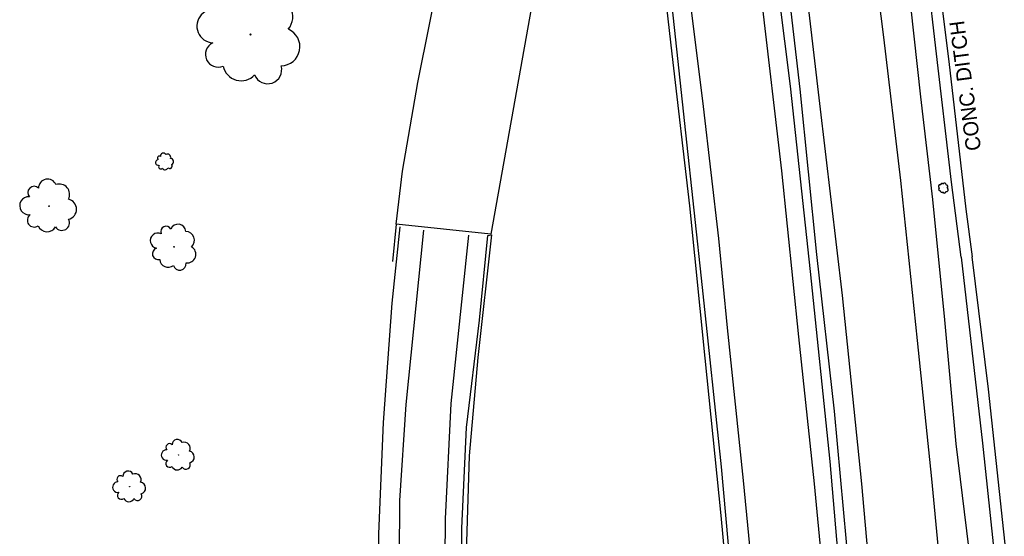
# Model space of a CAD drawing. Extents: x 1722896 to 1754269, y 648279 to 666297.
# Drawn here: x 1739849.1 to 1740178.3, y 649321.9 to 649494.8 of the extents above; entities that cross this region are included whole.
import ezdxf

# ---------------------------------------------------------------- set-up
doc = ezdxf.new("R2010")
doc.units = 0
for name, color, linetype in [('DESIGN - CENTERLINE - Proposed', 7, 'Continuous'), ('DESIGN - SCRATCH - User 1', 7, 'Continuous'), ('SURVEY - CENTERLINE - Preliminary Text', 7, 'Continuous'), ('SURVEY - CONTOURS - Intermediate with optional Text', 7, 'Continuous'), ('SURVEY - VEGETATION - Features with Text', 7, 'Continuous')]:
    doc.layers.add(name, color=color, linetype=linetype)

msp = doc.modelspace()

# ---------------------------------------------------------------- linework, layer by layer
at = {"layer": 'DESIGN - CENTERLINE - Proposed'}
for points in [[(1740128.05, 649773.9), (1740124.36, 649768.1), (1740106.87, 649738.06), (1740087.96, 649699.08), (1740069.56, 649658.57), (1740050.39, 649607.57), (1740037.48, 649565.88), (1740030.45, 649541.67), (1740020.21, 649499.12), (1740006.64, 649422.99), (1739974.92, 649426.36), (1739977.07, 649444.09), (1739982.23, 649473.79), (1739990.2, 649513.88), (1739999.42, 649550.07), (1740008.75, 649584.3), (1740022.03, 649623.31), (1740034.25, 649655.76), (1740051.14, 649696.53), (1740063.65, 649723.2), (1740080.42, 649756.76), (1740085.71, 649765.61)], [(1740118.99, 649758.89), (1740123.18, 649731.68), (1740130.97, 649670.81), (1740139.23, 649611.83), (1740147.06, 649584.55), (1740150.79, 649585.01), (1740153.09, 649574.21), (1740149.05, 649570.48), (1740153.9, 649528.01), (1740159.75, 649480.87), (1740165.41, 649431.38), (1740167.56, 649415.5)], [(1740163.87, 649415.31), (1740160.65, 649440.41), (1740155.36, 649485.24), (1740150.28, 649530.05), (1740145.14, 649571.89), (1740143.77, 649571.49), (1740142.4, 649584.11), (1740144.25, 649584.42), (1740138.08, 649604.69), (1740133.6, 649625.92), (1740129.82, 649659.33), (1740123.3, 649707.05), (1740117.19, 649746.5), (1740116.08, 649753.88)], [(1739974.92, 649426.36), (1739973.67, 649413.94)], [(1740163.87, 649415.31), (1740171.04, 649353.16), (1740176.17, 649304.69), (1740182.71, 649245.18), (1740188.78, 649187.28), (1740193.13, 649135.14), (1740196.66, 649082.99), (1740200.06, 649031.46), (1740203.04, 648981.95), (1740202.31, 648973.35), (1740203.16, 648963.73), (1740204.92, 648956.57), (1740207.34, 648912.13), (1740213.78, 648796.85)], [(1740217.8, 648794.37), (1740215.05, 648844.24), (1740212.65, 648886.82), (1740210.35, 648926.5), (1740208.24, 648960.26), (1740209.74, 648965.63), (1740207.87, 648980.61), (1740206.01, 648999.35), (1740203.56, 649042.06), (1740200.25, 649088.38), (1740193.94, 649175.8), (1740190.58, 649211.51), (1740184.64, 649268.33), (1740179.26, 649313.09), (1740173.04, 649371.19), (1740167.56, 649415.5)]]:
    msp.add_lwpolyline(points, dxfattribs=at)
at = {"layer": 'DESIGN - SCRATCH - User 1'}
for points in [[(1740083.93, 649690.2), (1740086.16, 649675.21), (1740090.66, 649628.06), (1740096.66, 649580.87), (1740103.27, 649529.39), (1740109.97, 649471.51), (1740115.5, 649416.24), (1740121.45, 649363.83), (1740126.43, 649309.17), (1740131.49, 649257.32), (1740135.18, 649209.63), (1740139.6, 649154.99), (1740143.16, 649095.78), (1740146.03, 649050.48), (1740149.28, 648999.12), (1740152.09, 648943.56), (1740153.87, 648891.75)], [(1740151.54, 648891.13), (1740149.82, 648929.3), (1740147.56, 648974.45), (1740145.03, 649016.61), (1740142.01, 649069.54), (1740139.09, 649114.81), (1740135.55, 649160.64), (1740130.22, 649233.74), (1740124.9, 649290.85), (1740120.12, 649346.95), (1740113.54, 649410.53), (1740106.83, 649472.57), (1740099.28, 649532.88), (1740093.9, 649575.73), (1740086.5, 649631.68), (1740078.55, 649666.55), (1740077.22, 649675.42)], [(1739996.95, 649292.81), (1739996.9, 649324.63), (1739998.5, 649358.38), (1740002.77, 649394.26), (1740005.62, 649422.63), (1740006.88, 649422.81), (1740002.27, 649381.74), (1739999.32, 649348.93), (1739998.05, 649305.58)]]:
    msp.add_lwpolyline(points, dxfattribs=at)
at = {"layer": 'SURVEY - CENTERLINE - Preliminary Text'}
for points in [[(1740195.11, 648902.69), (1740190.68, 648970.62), (1740187.61, 649022.98), (1740185.11, 649069.19), (1740181.6, 649121.74), (1740179.03, 649160.2), (1740175.89, 649196.78), (1740172.48, 649240.27), (1740169.18, 649279.42), (1740166.46, 649318.32), (1740162.19, 649352.86), (1740158.44, 649394.41), (1740154.37, 649434.62), (1740150.36, 649468.95), (1740144.84, 649519.89), (1740140.14, 649559.83), (1740132.52, 649608.36), (1740123.76, 649675.57), (1740119.59, 649714.51), (1740113.68, 649749.76)], [(1740104.57, 649733.34), (1740104.83, 649731.7), (1740111.75, 649685.74), (1740117.56, 649644.19), (1740123.22, 649604), (1740131.16, 649542.57), (1740137.88, 649488.92), (1740143.57, 649440.95), (1740149.21, 649387.51), (1740153.95, 649341.22), (1740158.45, 649294.2), (1740162.13, 649248.38), (1740165.89, 649202.22), (1740168.76, 649164), (1740171.65, 649117.63), (1740174.81, 649069.36), (1740177.67, 649025.82), (1740180.12, 648979.79), (1740182.45, 648942.47), (1740185.59, 648900.17)], [(1740161.7, 648893.82), (1740161.68, 648894.15), (1740158.34, 648951.27), (1740155.71, 649001.86), (1740152.08, 649056.22), (1740149.11, 649107.75), (1740144.91, 649170.74), (1740140.51, 649226.71), (1740135.15, 649289.24), (1740130.68, 649339.52), (1740124.2, 649402.49), (1740116.62, 649466.82), (1740111.35, 649511.61), (1740104.74, 649562.67), (1740098.15, 649612.97), (1740091.35, 649663.47), (1740088.39, 649681.6), (1740086.28, 649695.37)], [(1740074.46, 649669.34), (1740075.85, 649660.07), (1740082.49, 649614.92), (1740089.2, 649565.67), (1740097.24, 649500.41), (1740103.79, 649444.18), (1740109.47, 649388.69), (1740114.72, 649339.56), (1740120.07, 649283.44), (1740125.42, 649222.65), (1740128.86, 649173.06), (1740132.83, 649117.48), (1740136.24, 649065.37), (1740139.59, 649013.07), (1740142.42, 648957.02), (1740145.35, 648896.87), (1740145.66, 648889.57)], [(1740056.97, 649625.06), (1740061.44, 649592.66), (1740066.95, 649551.73), (1740072.16, 649509.74), (1740077.64, 649465.72), (1740082.71, 649421.59), (1740085.66, 649391.75), (1740090.94, 649340.59), (1740095.68, 649292.37), (1740100.38, 649234.9), (1740104.54, 649180.83), (1740108.48, 649128.21), (1740111.56, 649083.97), (1740115.63, 649024.03), (1740118.14, 648972.32), (1740120.9, 648931.01)], [(1740052.8, 649613.99), (1740057.32, 649580.99), (1740064.93, 649520.26), (1740071.75, 649456.93), (1740077.28, 649405.15), (1740083.66, 649345.22), (1740088.07, 649295.4), (1740092.14, 649252.56), (1740096.51, 649200.63), (1740101.44, 649132.66), (1740105.36, 649075.24), (1740108.15, 649025.47), (1740110.39, 648986.77), (1740112.32, 648945.67)], [(1740051.44, 649610.37), (1740057.04, 649565.65), (1740061.43, 649533.28), (1740067.1, 649483.35), (1740073.06, 649432.54), (1740078.16, 649381.52), (1740083.55, 649328.89), (1740087.03, 649290.24), (1740090.5, 649251.87), (1740094.29, 649207.81), (1740097.62, 649161.34), (1740101.31, 649109.11), (1740104.66, 649053.26), (1740106.41, 649027.28), (1740108.32, 648999.24), (1740110.42, 648952.02), (1740112.03, 648918.9)], [(1739969.25, 649288.22), (1739969.16, 649322.77), (1739970.68, 649360.02), (1739973.64, 649399.96), (1739976.3, 649425.49)], [(1740076.32, 648930.9), (1740065.11, 648949.77), (1740046.86, 648986.01), (1740033.45, 649014.25), (1740022.83, 649041.92), (1740013.39, 649068.77), (1740004.33, 649098.09), (1739996.09, 649129.61), (1739988.59, 649165.05), (1739983.37, 649194.08), (1739978.8, 649228.11), (1739976.3, 649266.03), (1739975.9, 649295.73), (1739976.19, 649333.91), (1739978.3, 649366), (1739984.15, 649424.43)], [(1739999.1, 649422.68), (1739993.19, 649366.36), (1739991.29, 649327.83), (1739991.02, 649288.23), (1739992.68, 649248.23), (1739996.75, 649204.46), (1740003.62, 649166.71), (1740010.48, 649133.41), (1740019.09, 649101.59), (1740030.42, 649065.69), (1740040.21, 649039.29), (1740047.34, 649021.04), (1740060.01, 648992.64), (1740073.95, 648964.98), (1740094.15, 648930.44)]]:
    msp.add_lwpolyline(points, dxfattribs=at)
at = {"layer": 'SURVEY - VEGETATION - Features with Text'}
for centre, radius in [((1739926.26, 649489.84), 0.197), ((1739897.58, 649447.34), 0.0337), ((1740157.98, 649438.52), 0.0198), ((1739858.88, 649432.41), 0.106), ((1739900.7, 649418.81), 0.09), ((1739902.11, 649349.11), 0.0613), ((1739885.8, 649338.52), 0.0614)]:
    msp.add_circle(centre, radius, dxfattribs=at)
for centre, radius, start, end in [((1739933.96, 649495.74), 6.42, 320.1056, 97.6298), ((1739913.93, 649492.66), 5.62, 73.1897, 266.6094), ((1739936.38, 649485.76), 6.38, 271.0014, 66.8399), ((1739915.46, 649483.2), 4.28, 115.8084, 293.1275), ((1739923.09, 649480.43), 6.06, 191.0954, 317.9411), ((1739931.98, 649478.07), 4.7, 201.2543, 16.2546), ((1739897.11, 649449.21), 0.966, 32.0357, 188.8246), ((1739895.44, 649447.03), 0.964, 94.1725, 287.5922), ((1739895.77, 649448.52), 0.663, 54.1518, 232.8975), ((1739898.45, 649448.75), 1.1, 341.0884, 118.6126), ((1739899.45, 649447.31), 1.09, 291.9842, 87.8227), ((1739896.26, 649445.61), 0.734, 136.7912, 314.1103), ((1739897.65, 649445.63), 1.04, 212.0782, 338.9239), ((1739899.22, 649445.8), 0.806, 222.2371, 37.2374), ((1739858.36, 649438.44), 3.03, 22.727, 179.516), ((1740158.33, 649439.6), 0.568, 359.8616, 156.6505), ((1739853.85, 649437), 2.08, 44.8432, 223.5888), ((1739862.29, 649436.36), 3.45, 331.7798, 109.304), ((1740156.81, 649439.04), 0.567, 61.9984, 255.4181), ((1740156.78, 649438.07), 0.431, 104.6171, 281.9362), ((1740157.48, 649437.65), 0.611, 179.9041, 306.7498), ((1740157.44, 649439.68), 0.39, 21.9777, 200.7234), ((1740158.31, 649437.24), 0.474, 190.063, 5.0633), ((1740158.9, 649437.92), 0.643, 259.8101, 55.6486), ((1740158.85, 649438.95), 0.647, 308.9143, 86.4385), ((1739852.08, 649432.56), 3.02, 84.8639, 278.2836), ((1739864.65, 649431.37), 3.43, 282.6756, 78.5141), ((1739853.91, 649427.74), 2.3, 127.4825, 304.8017), ((1739863.17, 649426.84), 2.53, 212.9285, 27.9288), ((1739858.23, 649427.11), 3.26, 202.7696, 329.6153), ((1739897.98, 649423.93), 1.77, 25.221, 203.9667), ((1739902.01, 649423.8), 2.58, 3.1049, 159.8938), ((1739904.57, 649421), 2.94, 312.1576, 89.6819), ((1739895.29, 649420.87), 2.57, 65.2417, 258.6614), ((1739895.38, 649416.48), 1.96, 107.8604, 285.1795), ((1739905.03, 649416.32), 2.92, 263.0535, 58.8919), ((1739898.67, 649414.74), 2.78, 183.1474, 309.9931), ((1739902.55, 649413.11), 2.15, 193.3064, 8.3066), ((1739899.18, 649351.75), 1.21, 45.2663, 224.0119), ((1739901.78, 649352.6), 1.76, 23.1501, 179.939), ((1739904.07, 649351.41), 2, 332.2029, 109.7271), ((1739898.16, 649349.16), 1.75, 85.287, 278.7066), ((1739905.46, 649348.52), 1.99, 283.0987, 78.9372), ((1739899.25, 649346.37), 1.33, 127.9056, 305.2248), ((1739901.76, 649346.03), 1.89, 203.1927, 330.0383), ((1739904.62, 649345.89), 1.47, 213.3516, 28.3519), ((1739882.75, 649341.03), 1.21, 47.8046, 226.5503), ((1739885.32, 649342), 1.76, 25.6885, 182.4774), ((1739887.66, 649340.91), 2, 334.7412, 112.2654), ((1739881.86, 649338.4), 1.75, 87.8253, 281.245), ((1739889.18, 649338.09), 1.99, 285.637, 81.4755), ((1739883.07, 649335.66), 1.34, 130.444, 307.7631), ((1739888.46, 649335.41), 1.47, 215.8899, 30.8902), ((1739885.59, 649335.42), 1.89, 205.731, 332.5767)]:
    msp.add_arc(centre, radius, start, end, dxfattribs=at)

# ---------------------------------------------------------------- texts
at = {"layer": 'SURVEY - CONTOURS - Intermediate with optional Text'}
msp.add_text('CONC. DITCH', height=5, rotation=97.5105, dxfattribs=at).set_placement((1740170.57, 649451.28))

doc.saveas('drawing.dxf')
